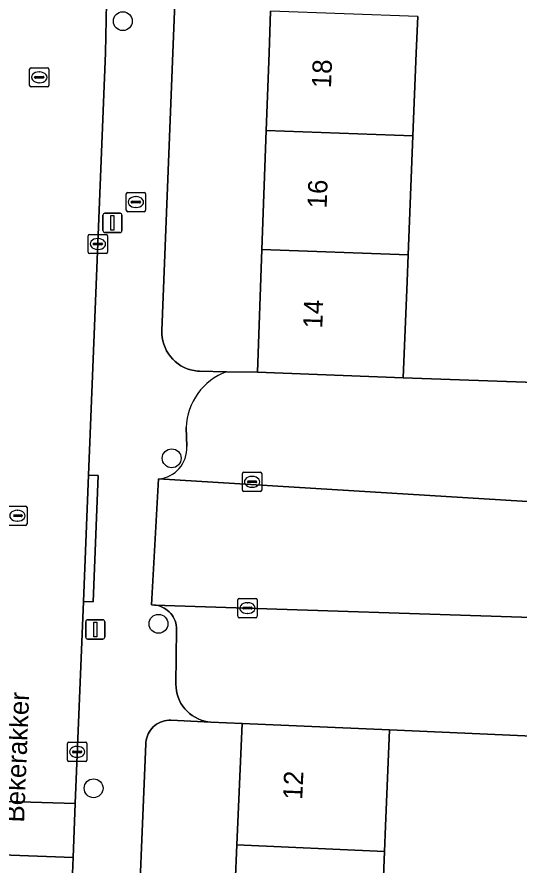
# Model space of a CAD drawing. Extents: x 161354 to 162026, y 386504 to 387460.
# Drawn here: x 161732.92 to 161758.96, y 386707.86 to 386751.86 of the extents above; entities that cross this region are included whole.
import ezdxf

# ---------------------------------------------------------------- set-up
doc = ezdxf.new("R2010")
doc.units = 0
for name, color, linetype in [('IMGEO_Boom', 7, 'Continuous'), ('IMGEO_Brandkraan', 7, 'Continuous'), ('IMGEO_Erf', 7, 'Continuous'), ('IMGEO_Kolk', 7, 'Continuous'), ('IMGEO_Lichtmast', 7, 'Continuous'), ('IMGEO_Openbare_ruimte_label', 7, 'Continuous'), ('IMGEO_Pand', 7, 'Continuous'), ('IMGEO_Pand_nummerreeks', 7, 'Continuous'), ('IMGEO_Parkeervlak_open', 7, 'Continuous'), ('IMGEO_Rijbaan_lokaal_open', 7, 'Continuous'), ('IMGEO_Rioolput', 7, 'Continuous'), ('IMGEO_Voetpad_open', 7, 'Continuous')]:
    doc.layers.add(name, color=color, linetype=linetype)

msp = doc.modelspace()

# ---------------------------------------------------------------- linework, layer by layer
at = {"layer": 'IMGEO_Boom'}
for centre in [(161738.405, 386751.637), (161740.942, 386728.96), (161740.256, 386720.377), (161736.891, 386711.844)]:
    msp.add_circle(centre, 0.489, dxfattribs=at)
at = {"layer": 'IMGEO_Brandkraan'}
for p, q in [((161738.585, 386741.828), (161738.585, 386742.68)), ((161738.66, 386742.754), (161739.512, 386742.754)), ((161739.073, 386742.534), (161739.098, 386742.534)), ((161739.586, 386742.68), (161739.586, 386741.828)), ((161738.844, 386742.248), (161738.844, 386742.26)), ((161739.282, 386742.211), (161738.884, 386742.211)), ((161738.887, 386742.297), (161739.285, 386742.297)), ((161739.328, 386742.26), (161739.328, 386742.248)), ((161739.512, 386741.754), (161738.66, 386741.754)), ((161739.096, 386741.974), (161739.071, 386741.974))]:
    msp.add_line(p, q, dxfattribs=at)
for points in [[(161738.585, 386741.828), (161738.585, 386742.68)], [(161738.66, 386742.754), (161739.512, 386742.754)], [(161739.586, 386742.68), (161739.586, 386741.828)], [(161739.512, 386741.754), (161738.66, 386741.754)]]:
    msp.add_lwpolyline(points, dxfattribs=at)
for centre, radius, start, end in [((161738.662, 386742.678), 0.0765, 91.552, 178.448), ((161738.662, 386742.678), 0.0765, 91.552, 178.448), ((161739.51, 386742.678), 0.0765, 1.552, 88.448), ((161739.51, 386742.678), 0.0765, 1.552, 88.448), ((161738.884, 386742.257), 0.0403, 85.8775, 175.7526), ((161738.881, 386742.247), 0.0366, 178.938, 274.7102), ((161739.285, 386742.254), 0.043, 264.8664, 352.4533), ((161739.289, 386742.259), 0.0386, 1.7309, 96.639), ((161738.662, 386741.83), 0.0765, 181.552, 268.448), ((161738.662, 386741.83), 0.0765, 181.552, 268.448), ((161739.51, 386741.83), 0.0765, 271.552, 358.448), ((161739.51, 386741.83), 0.0765, 271.552, 358.448)]:
    msp.add_arc(centre, radius, start, end, dxfattribs=at)
for centre, major_axis, ratio, start_param, end_param in [((161739.072, 386742.254), (-0.387, 0.002), 0.722429, 4.712389, 7.853982), ((161739.097, 386742.254), (-0.39, 0.002), 0.717154, 1.570796, 4.712389)]:
    msp.add_ellipse(centre, major_axis=major_axis, ratio=ratio, start_param=start_param, end_param=end_param, dxfattribs=at)
at = {"layer": 'IMGEO_Erf'}
for points in [[(161742.334, 386783.293), (161741.004, 386750), (161740.432, 386735.597), (161740.433, 386735.415), (161740.449, 386735.233), (161740.483, 386735.054), (161740.531, 386734.878), (161740.596, 386734.708), (161740.675, 386734.544), (161740.769, 386734.388), (161740.876, 386734.24), (161740.996, 386734.103), (161741.128, 386733.977), (161741.271, 386733.864), (161741.423, 386733.763), (161741.583, 386733.677), (161741.751, 386733.605), (161741.924, 386733.548), (161742.102, 386733.508), (161742.282, 386733.483), (161742.387, 386733.476), (161743.792, 386733.451), (161745.388, 386733.423), (161745.62, 386739.787), (161745.845, 386745.974), (161745.992, 386750), (161746.071, 386752.161)], [(161753.707, 386751.882), (161753.631, 386750), (161753.457, 386745.696), (161753.207, 386739.51), (161753.152, 386738.139), (161752.95, 386733.143), (161762.224, 386732.803), (161762.372, 386736.424), (161762.484, 386739.171), (161764.913, 386739.083), (161765.006, 386741.372), (161762.578, 386741.472), (161762.737, 386745.349), (161762.896, 386749.225), (161765.324, 386749.126), (161765.514, 386753.763)], [(161744.058, 386702.784), (161744.328, 386708.91), (161744.605, 386715.211), (161742.973, 386715.281), (161740.905, 386715.37), (161740.793, 386715.37), (161740.682, 386715.359), (161740.572, 386715.339), (161740.464, 386715.309), (161740.36, 386715.269), (161740.259, 386715.221), (161740.163, 386715.163), (161740.073, 386715.097), (161739.988, 386715.024), (161739.911, 386714.943), (161739.842, 386714.855), (161739.78, 386714.762), (161739.727, 386714.663), (161739.683, 386714.561), (161739.648, 386714.454), (161739.623, 386714.345), (161739.608, 386714.234), (161739.604, 386714.173), (161738.102, 386677.954)], [(161761.727, 386705.855), (161761.927, 386710.65), (161759.499, 386710.752), (161759.658, 386714.548), (161752.236, 386714.881), (161752.032, 386709.886), (161751.981, 386708.573), (161751.741, 386702.445)]]:
    msp.add_lwpolyline(points, dxfattribs=at)
at = {"layer": 'IMGEO_Kolk'}
for p, q in [((161736.613, 386739.652), (161736.613, 386740.504)), ((161736.688, 386740.578), (161737.54, 386740.578)), ((161737.101, 386740.358), (161737.126, 386740.358)), ((161737.614, 386740.504), (161737.614, 386739.652)), ((161736.872, 386740.072), (161736.872, 386740.084)), ((161737.31, 386740.035), (161736.912, 386740.035)), ((161736.915, 386740.121), (161737.313, 386740.121)), ((161737.356, 386740.084), (161737.356, 386740.072)), ((161737.54, 386739.578), (161736.688, 386739.578)), ((161737.124, 386739.798), (161737.099, 386739.798)), ((161744.612, 386727.316), (161744.612, 386728.168)), ((161744.687, 386728.242), (161745.539, 386728.242)), ((161745.1, 386728.022), (161745.125, 386728.022)), ((161745.613, 386728.168), (161745.613, 386727.316)), ((161744.871, 386727.736), (161744.871, 386727.748)), ((161745.309, 386727.699), (161744.911, 386727.699)), ((161744.914, 386727.785), (161745.312, 386727.785)), ((161745.355, 386727.748), (161745.355, 386727.736)), ((161745.539, 386727.242), (161744.687, 386727.242)), ((161745.123, 386727.462), (161745.098, 386727.462)), ((161744.373, 386720.764), (161744.373, 386721.616)), ((161744.448, 386721.69), (161745.3, 386721.69)), ((161744.861, 386721.47), (161744.886, 386721.47)), ((161745.374, 386721.616), (161745.374, 386720.764)), ((161744.632, 386721.184), (161744.632, 386721.196)), ((161745.07, 386721.147), (161744.672, 386721.147)), ((161744.675, 386721.233), (161745.073, 386721.233)), ((161744.884, 386720.91), (161744.859, 386720.91)), ((161745.116, 386721.196), (161745.116, 386721.184)), ((161745.3, 386720.69), (161744.448, 386720.69)), ((161735.539, 386713.307), (161735.539, 386714.159)), ((161735.614, 386714.233), (161736.466, 386714.233)), ((161736.027, 386714.013), (161736.052, 386714.013)), ((161736.54, 386714.159), (161736.54, 386713.307)), ((161735.798, 386713.727), (161735.798, 386713.739)), ((161736.236, 386713.69), (161735.838, 386713.69)), ((161735.841, 386713.776), (161736.239, 386713.776)), ((161736.05, 386713.453), (161736.025, 386713.453)), ((161736.282, 386713.739), (161736.282, 386713.727)), ((161736.466, 386713.233), (161735.614, 386713.233))]:
    msp.add_line(p, q, dxfattribs=at)
for points in [[(161736.613, 386739.652), (161736.613, 386740.504)], [(161736.688, 386740.578), (161737.54, 386740.578)], [(161737.614, 386740.504), (161737.614, 386739.652)], [(161737.54, 386739.578), (161736.688, 386739.578)], [(161744.612, 386727.316), (161744.612, 386728.168)], [(161744.687, 386728.242), (161745.539, 386728.242)], [(161745.613, 386728.168), (161745.613, 386727.316)], [(161745.539, 386727.242), (161744.687, 386727.242)], [(161744.373, 386720.764), (161744.373, 386721.616)], [(161744.448, 386721.69), (161745.3, 386721.69)], [(161745.374, 386721.616), (161745.374, 386720.764)], [(161745.3, 386720.69), (161744.448, 386720.69)], [(161735.539, 386713.307), (161735.539, 386714.159)], [(161735.614, 386714.233), (161736.466, 386714.233)], [(161736.54, 386714.159), (161736.54, 386713.307)], [(161736.466, 386713.233), (161735.614, 386713.233)]]:
    msp.add_lwpolyline(points, dxfattribs=at)
for centre, radius, start, end in [((161736.69, 386740.502), 0.0765, 91.552, 178.448), ((161736.69, 386740.502), 0.0765, 91.552, 178.448), ((161737.538, 386740.502), 0.0765, 1.552, 88.448), ((161737.538, 386740.502), 0.0765, 1.552, 88.448), ((161736.912, 386740.081), 0.0403, 85.8775, 175.7526), ((161736.909, 386740.071), 0.0366, 178.938, 274.7102), ((161737.313, 386740.078), 0.043, 264.8664, 352.4533), ((161737.317, 386740.083), 0.0386, 1.7309, 96.639), ((161736.69, 386739.654), 0.0765, 181.552, 268.448), ((161736.69, 386739.654), 0.0765, 181.552, 268.448), ((161737.538, 386739.654), 0.0765, 271.552, 358.448), ((161737.538, 386739.654), 0.0765, 271.552, 358.448), ((161744.689, 386728.166), 0.0765, 91.552, 178.448), ((161744.689, 386728.166), 0.0765, 91.552, 178.448), ((161745.537, 386728.166), 0.0765, 1.552, 88.448), ((161745.537, 386728.166), 0.0765, 1.552, 88.448), ((161744.911, 386727.745), 0.0403, 85.8775, 175.7526), ((161744.908, 386727.735), 0.0366, 178.938, 274.7102), ((161745.312, 386727.742), 0.043, 264.8664, 352.4533), ((161745.316, 386727.747), 0.0386, 1.7309, 96.639), ((161744.689, 386727.318), 0.0765, 181.552, 268.448), ((161744.689, 386727.318), 0.0765, 181.552, 268.448), ((161745.537, 386727.318), 0.0765, 271.552, 358.448), ((161745.537, 386727.318), 0.0765, 271.552, 358.448), ((161744.45, 386721.614), 0.0765, 91.552, 178.448), ((161744.45, 386721.614), 0.0765, 91.552, 178.448), ((161745.298, 386721.614), 0.0765, 1.552, 88.448), ((161745.298, 386721.614), 0.0765, 1.552, 88.448), ((161744.672, 386721.193), 0.0403, 85.8775, 175.7526), ((161744.669, 386721.183), 0.0366, 178.938, 274.7102), ((161745.073, 386721.19), 0.043, 264.8664, 352.4533), ((161745.077, 386721.195), 0.0386, 1.7309, 96.639), ((161744.45, 386720.766), 0.0765, 181.552, 268.448), ((161744.45, 386720.766), 0.0765, 181.552, 268.448), ((161745.298, 386720.766), 0.0765, 271.552, 358.448), ((161745.298, 386720.766), 0.0765, 271.552, 358.448), ((161735.616, 386714.157), 0.0765, 91.552, 178.448), ((161735.616, 386714.157), 0.0765, 91.552, 178.448), ((161736.464, 386714.157), 0.0765, 1.552, 88.448), ((161736.464, 386714.157), 0.0765, 1.552, 88.448), ((161735.838, 386713.736), 0.0403, 85.8775, 175.7526), ((161735.835, 386713.726), 0.0366, 178.938, 274.7102), ((161736.239, 386713.733), 0.043, 264.8664, 352.4533), ((161736.243, 386713.738), 0.0386, 1.7309, 96.639), ((161735.616, 386713.309), 0.0765, 181.552, 268.448), ((161735.616, 386713.309), 0.0765, 181.552, 268.448), ((161736.464, 386713.309), 0.0765, 271.552, 358.448), ((161736.464, 386713.309), 0.0765, 271.552, 358.448)]:
    msp.add_arc(centre, radius, start, end, dxfattribs=at)
for centre, major_axis, ratio, start_param, end_param in [((161737.1, 386740.078), (-0.387, 0.002), 0.722429, 4.712389, 7.853982), ((161737.125, 386740.078), (-0.39, 0.002), 0.717154, 1.570796, 4.712389), ((161745.099, 386727.742), (-0.387, 0.002), 0.722429, 4.712389, 7.853982), ((161745.124, 386727.742), (-0.39, 0.002), 0.717154, 1.570796, 4.712389), ((161744.86, 386721.19), (-0.387, 0.002), 0.722429, 4.712389, 7.853982), ((161744.885, 386721.19), (-0.39, 0.002), 0.717154, 1.570796, 4.712389), ((161736.026, 386713.733), (-0.387, 0.002), 0.722429, 4.712389, 7.853982), ((161736.051, 386713.733), (-0.39, 0.002), 0.717154, 1.570796, 4.712389)]:
    msp.add_ellipse(centre, major_axis=major_axis, ratio=ratio, start_param=start_param, end_param=end_param, dxfattribs=at)
at = {"layer": 'IMGEO_Lichtmast'}
for p, q in [((161737.472, 386741.675), (161738.262, 386741.675)), ((161738.262, 386741.675), (161737.472, 386741.675)), ((161737.372, 386740.775), (161737.372, 386741.575)), ((161737.372, 386741.575), (161737.372, 386740.775)), ((161738.362, 386741.575), (161738.362, 386740.775)), ((161738.362, 386740.775), (161738.362, 386741.575)), ((161738.262, 386740.675), (161737.472, 386740.675)), ((161737.472, 386740.675), (161738.262, 386740.675)), ((161736.482, 386719.684), (161736.482, 386720.484)), ((161736.482, 386720.484), (161736.482, 386719.684)), ((161736.582, 386720.584), (161737.372, 386720.584)), ((161737.372, 386720.584), (161736.582, 386720.584)), ((161737.472, 386720.484), (161737.472, 386719.684)), ((161737.472, 386719.684), (161737.472, 386720.484)), ((161737.372, 386719.584), (161736.582, 386719.584)), ((161736.582, 386719.584), (161737.372, 386719.584))]:
    msp.add_line(p, q, dxfattribs=at)
for points in [[(161737.792, 386741.55), (161737.942, 386741.55), (161737.942, 386740.8), (161737.792, 386740.8), (161737.792, 386741.55)], [(161736.902, 386720.459), (161737.052, 386720.459), (161737.052, 386719.709), (161736.902, 386719.709), (161736.902, 386720.459)]]:
    msp.add_lwpolyline(points, dxfattribs=at)
for centre, start, end in [((161737.472, 386741.575), 90, 180), ((161737.472, 386741.575), 90, 180), ((161738.262, 386741.575), 0, 90), ((161738.262, 386741.575), 360, 90), ((161737.472, 386740.775), 180, 270), ((161737.472, 386740.775), 180, 270), ((161738.262, 386740.775), 270, 0), ((161738.262, 386740.775), 270, 0), ((161736.582, 386720.484), 90, 180), ((161736.582, 386720.484), 90, 180), ((161737.372, 386720.484), 0, 90), ((161737.372, 386720.484), 360, 90), ((161736.582, 386719.684), 180, 270), ((161736.582, 386719.684), 180, 270), ((161737.372, 386719.684), 270, 0), ((161737.372, 386719.684), 270, 0)]:
    msp.add_arc(centre, 0.1, start, end, dxfattribs=at)
at = {"layer": 'IMGEO_Pand'}
for points in [[(161753.457, 386745.696), (161753.631, 386750), (161753.707, 386751.882), (161746.071, 386752.161), (161745.992, 386750), (161745.845, 386745.974)], [(161753.207, 386739.51), (161753.457, 386745.696), (161745.845, 386745.974), (161745.62, 386739.787)], [(161752.95, 386733.143), (161753.152, 386738.139), (161753.207, 386739.51), (161745.62, 386739.787), (161745.388, 386733.423)], [(161744.605, 386715.211), (161744.328, 386708.91), (161751.981, 386708.573), (161752.032, 386709.886), (161752.236, 386714.881)], [(161744.328, 386708.91), (161744.058, 386702.784), (161751.741, 386702.445), (161751.981, 386708.573)]]:
    msp.add_lwpolyline(points, close=True, dxfattribs=at)
at = {"layer": 'IMGEO_Parkeervlak_open'}
for points in [[(161764.501, 386732.454), (161762.213, 386732.547), (161762.224, 386732.803), (161752.95, 386733.143), (161745.388, 386733.423), (161743.792, 386733.451)], [(161740.263, 386727.899), (161764.194, 386726.422), (161764.501, 386732.454)], [(161741.697, 386730.558), (161741.729, 386729.57)], [(161762.279, 386720.623), (161740.058, 386721.348), (161740.123, 386721.34), (161740.234, 386721.318), (161740.342, 386721.287), (161740.446, 386721.246), (161740.547, 386721.196), (161740.643, 386721.137), (161740.733, 386721.07), (161740.817, 386720.995), (161740.894, 386720.913), (161740.963, 386720.825), (161741.024, 386720.73), (161741.076, 386720.631), (161741.119, 386720.527), (161741.153, 386720.42), (161741.177, 386720.31), (161741.191, 386720.198), (161741.195, 386720.086), (161741.162, 386717.249), (161741.167, 386717.075), (161741.188, 386716.902), (161741.225, 386716.732), (161741.276, 386716.566), (161741.342, 386716.404), (161741.423, 386716.25), (161741.516, 386716.103), (161741.623, 386715.965), (161741.741, 386715.838), (161741.87, 386715.721), (161742.009, 386715.616), (161742.157, 386715.525), (161742.313, 386715.446), (161742.475, 386715.382), (161742.642, 386715.333), (161742.812, 386715.299), (161742.973, 386715.281), (161744.605, 386715.211), (161752.236, 386714.881), (161759.658, 386714.548)]]:
    msp.add_lwpolyline(points, dxfattribs=at)
for centre, radius, start, end in [((161744.883, 386730.456), 3.188, 110.0171, 178.1617), ((161740.133, 386729.492), 1.598, 274.6662, 2.8116)]:
    msp.add_arc(centre, radius, start, end, dxfattribs=at)
at = {"layer": 'IMGEO_Rijbaan_lokaal_open'}
for points in [[(161737.515, 386750), (161737.664, 386757.8), (161738.131, 386768.811), (161731.175, 386769.153), (161730.711, 386758.025), (161730.697, 386753.106), (161730.304, 386743.254), (161730.096, 386738.148), (161729.261, 386717.657), (161729, 386711.269), (161735.937, 386711.052), (161736.362, 386721.528), (161736.628, 386728.094)], [(161772.836, 386726.048), (161764.194, 386726.422), (161740.263, 386727.899), (161739.903, 386721.353), (161740.058, 386721.348), (161762.279, 386720.623), (161772.593, 386720.267), (161772.704, 386722.894)], [(161735.824, 386708.256), (161735.937, 386711.052), (161729, 386711.269), (161728.888, 386708.517)]]:
    msp.add_lwpolyline(points, close=True, dxfattribs=at)
msp.add_lwpolyline([(161735.471, 386699.54), (161735.824, 386708.256), (161728.888, 386708.517), (161728.502, 386699.051), (161727.654, 386679.034), (161726.868, 386660.492), (161726.622, 386654.699)], dxfattribs=at)
at = {"layer": 'IMGEO_Rioolput'}
for p, q in [((161733.573, 386748.298), (161733.573, 386749.15)), ((161733.648, 386749.224), (161734.5, 386749.224)), ((161734.574, 386749.15), (161734.574, 386748.298)), ((161733.832, 386748.718), (161733.832, 386748.73)), ((161734.27, 386748.681), (161733.872, 386748.681)), ((161733.875, 386748.767), (161734.273, 386748.767)), ((161734.061, 386749.004), (161734.086, 386749.004)), ((161734.316, 386748.73), (161734.316, 386748.718)), ((161734.5, 386748.224), (161733.648, 386748.224)), ((161734.084, 386748.444), (161734.059, 386748.444)), ((161732.515, 386726.483), (161733.367, 386726.483)), ((161732.928, 386726.263), (161732.953, 386726.263)), ((161733.441, 386726.409), (161733.441, 386725.557)), ((161733.137, 386725.94), (161732.739, 386725.94)), ((161732.742, 386726.026), (161733.14, 386726.026)), ((161733.183, 386725.989), (161733.183, 386725.977)), ((161733.367, 386725.483), (161732.515, 386725.483)), ((161732.951, 386725.703), (161732.926, 386725.703))]:
    msp.add_line(p, q, dxfattribs=at)
for points in [[(161733.573, 386748.298), (161733.573, 386749.15)], [(161733.648, 386749.224), (161734.5, 386749.224)], [(161734.574, 386749.15), (161734.574, 386748.298)], [(161734.5, 386748.224), (161733.648, 386748.224)], [(161732.515, 386726.483), (161733.367, 386726.483)], [(161733.441, 386726.409), (161733.441, 386725.557)], [(161733.367, 386725.483), (161732.515, 386725.483)]]:
    msp.add_lwpolyline(points, dxfattribs=at)
for centre, radius, start, end in [((161733.65, 386749.148), 0.0765, 91.552, 178.448), ((161733.65, 386749.148), 0.0765, 91.552, 178.448), ((161734.498, 386749.148), 0.0765, 1.552, 88.448), ((161734.498, 386749.148), 0.0765, 1.552, 88.448), ((161733.872, 386748.727), 0.0403, 85.8775, 175.7526), ((161733.869, 386748.717), 0.0366, 178.938, 274.7102), ((161734.273, 386748.724), 0.043, 264.8664, 352.4533), ((161734.277, 386748.729), 0.0386, 1.7309, 96.639), ((161733.65, 386748.3), 0.0765, 181.552, 268.448), ((161733.65, 386748.3), 0.0765, 181.552, 268.448), ((161734.498, 386748.3), 0.0765, 271.552, 358.448), ((161734.498, 386748.3), 0.0765, 271.552, 358.448), ((161733.365, 386726.407), 0.0765, 1.552, 88.448), ((161733.365, 386726.407), 0.0765, 1.552, 88.448), ((161733.14, 386725.983), 0.043, 264.8664, 352.4533), ((161733.144, 386725.988), 0.0386, 1.7309, 96.639), ((161733.365, 386725.559), 0.0765, 271.552, 358.448), ((161733.365, 386725.559), 0.0765, 271.552, 358.448)]:
    msp.add_arc(centre, radius, start, end, dxfattribs=at)
for centre, major_axis, ratio, start_param, end_param in [((161734.06, 386748.724), (-0.387, 0.002), 0.722429, 4.712389, 7.853982), ((161734.085, 386748.724), (-0.39, 0.002), 0.717154, 1.570796, 4.712389), ((161732.927, 386725.983), (-0.387, 0.002), 0.722429, 4.712389, 7.853982), ((161732.952, 386725.983), (-0.39, 0.002), 0.717154, 1.570796, 4.712389)]:
    msp.add_ellipse(centre, major_axis=major_axis, ratio=ratio, start_param=start_param, end_param=end_param, dxfattribs=at)
at = {"layer": 'IMGEO_Voetpad_open'}
for points in [[(161743.792, 386733.451), (161742.387, 386733.476), (161742.282, 386733.483), (161742.102, 386733.508), (161741.924, 386733.548), (161741.751, 386733.605), (161741.583, 386733.677), (161741.423, 386733.763), (161741.271, 386733.864), (161741.128, 386733.977), (161740.996, 386734.103), (161740.876, 386734.24), (161740.769, 386734.388), (161740.675, 386734.544), (161740.596, 386734.708), (161740.531, 386734.878), (161740.483, 386735.054), (161740.449, 386735.233), (161740.433, 386735.415), (161740.432, 386735.597), (161741.004, 386750), (161742.334, 386783.293)], [(161737.664, 386757.8), (161737.515, 386750), (161736.628, 386728.094), (161737.127, 386728.074), (161736.861, 386721.508), (161736.362, 386721.528), (161735.937, 386711.052), (161735.824, 386708.256), (161735.471, 386699.54), (161734.07, 386667.509), (161733.581, 386653.996)], [(161741.729, 386729.57), (161741.697, 386730.558)], [(161738.102, 386677.954), (161739.604, 386714.173), (161739.608, 386714.234), (161739.623, 386714.345), (161739.648, 386714.454), (161739.683, 386714.561), (161739.727, 386714.663), (161739.78, 386714.762), (161739.842, 386714.855), (161739.911, 386714.943), (161739.988, 386715.024), (161740.073, 386715.097), (161740.163, 386715.163), (161740.259, 386715.221), (161740.36, 386715.269), (161740.464, 386715.309), (161740.572, 386715.339), (161740.682, 386715.359), (161740.793, 386715.37), (161740.905, 386715.37), (161742.973, 386715.281), (161742.812, 386715.299), (161742.642, 386715.333), (161742.475, 386715.382), (161742.313, 386715.446), (161742.157, 386715.525), (161742.009, 386715.616), (161741.87, 386715.721), (161741.741, 386715.838), (161741.623, 386715.965), (161741.516, 386716.103), (161741.423, 386716.25), (161741.342, 386716.404), (161741.276, 386716.566), (161741.225, 386716.732), (161741.188, 386716.902), (161741.167, 386717.075), (161741.162, 386717.249), (161741.195, 386720.086), (161741.191, 386720.198), (161741.177, 386720.31), (161741.153, 386720.42), (161741.119, 386720.527), (161741.076, 386720.631), (161741.024, 386720.73), (161740.963, 386720.825), (161740.894, 386720.913), (161740.817, 386720.995), (161740.733, 386721.07), (161740.643, 386721.137), (161740.547, 386721.196), (161740.446, 386721.246), (161740.342, 386721.287), (161740.234, 386721.318), (161740.123, 386721.34), (161740.058, 386721.348), (161739.903, 386721.353), (161740.263, 386727.899)]]:
    msp.add_lwpolyline(points, dxfattribs=at)
msp.add_lwpolyline([(161736.628, 386728.094), (161736.362, 386721.528), (161736.861, 386721.508), (161737.127, 386728.074)], close=True, dxfattribs=at)
for centre, radius, start, end in [((161744.883, 386730.456), 3.188, 110.0171, 178.1617), ((161740.133, 386729.492), 1.598, 274.6662, 2.8116)]:
    msp.add_arc(centre, radius, start, end, dxfattribs=at)

# ---------------------------------------------------------------- texts
at = {"layer": 'IMGEO_Openbare_ruimte_label'}
msp.add_text('Bekerakker', height=1, rotation=87.7071, dxfattribs=at).set_placement((161733.284, 386710.056))
at = {"layer": 'IMGEO_Pand_nummerreeks'}
for s, rotation, p in [('18', 87.9147, (161749.206, 386748.149)), ('16', 87.9147, (161748.979, 386741.916)), ('14', 87.9147, (161748.753, 386735.685)), ('12', 87.4784, (161747.713, 386711.237))]:
    msp.add_text(s, height=1, rotation=rotation, dxfattribs=at).set_placement(p)

doc.saveas('drawing.dxf')
